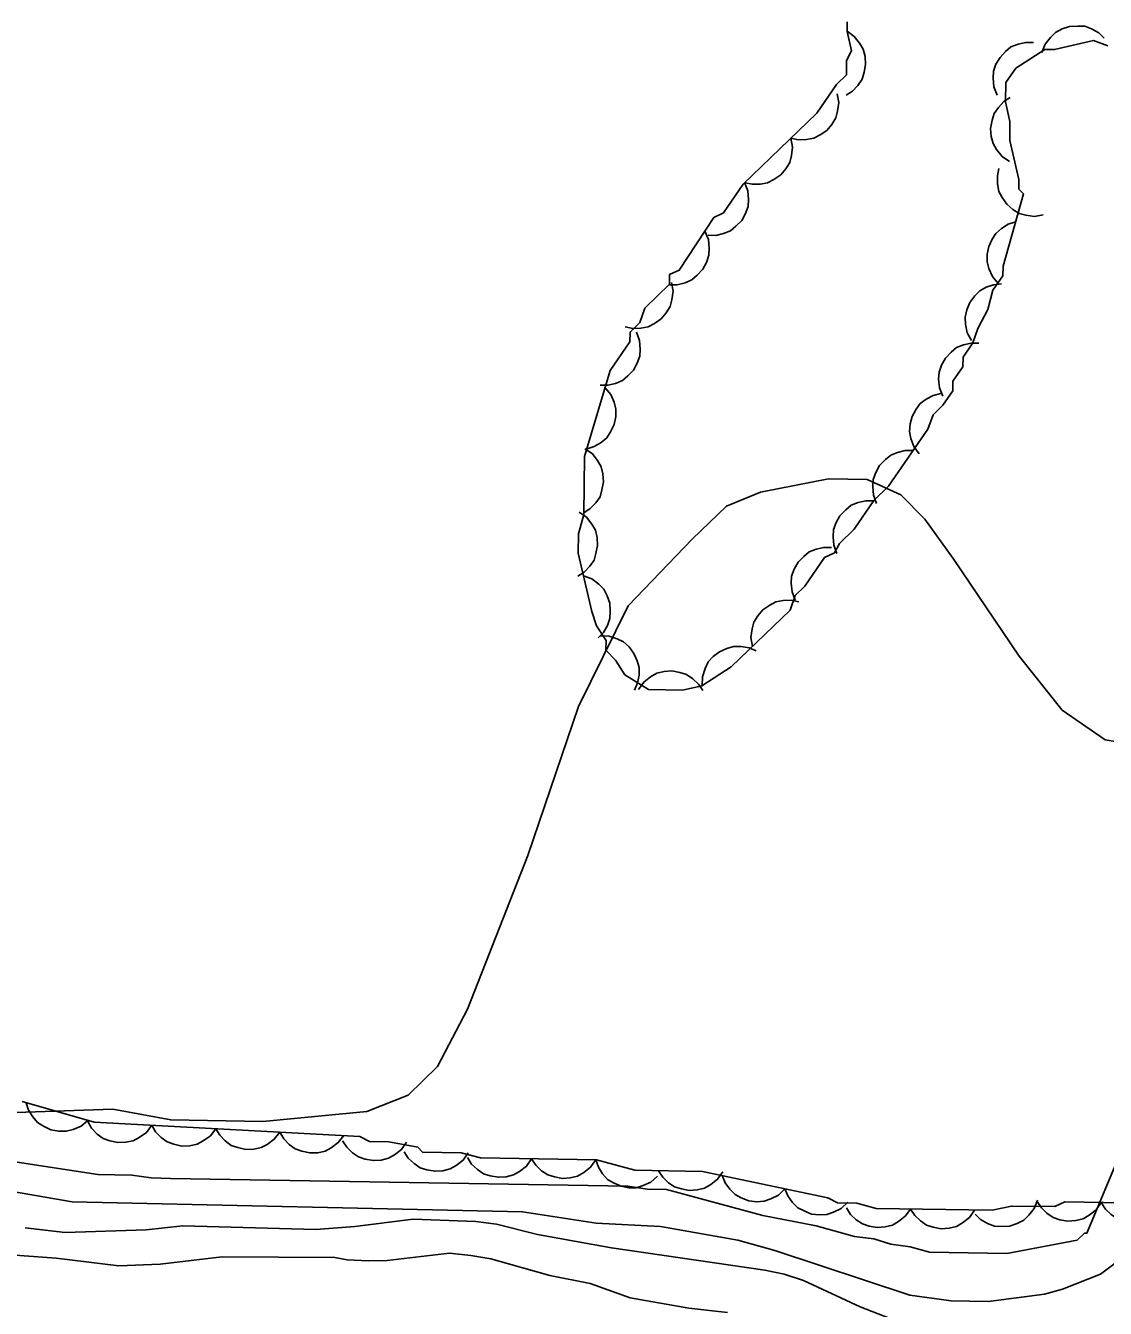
# Model space of a CAD drawing. Extents: x 282461 to 284471, y 5554090 to 5557646.
# Drawn here: x 283786.4 to 283836.9, y 5554641.4 to 5554701.3 of the extents above; entities that cross this region are included whole.
import ezdxf

# ---------------------------------------------------------------- set-up
doc = ezdxf.new("R2010")
doc.units = 0
for name, color, linetype in [('Niveau 2', 7, 'Continuous'), ('Niveau 4', 7, 'Continuous'), ('Niveau 44', 7, 'Continuous')]:
    doc.layers.add(name, color=color, linetype=linetype)

msp = doc.modelspace()

# ---------------------------------------------------------------- linework, layer by layer
at = {"layer": 'Niveau 2'}
for points in [[(283838.43, 5554667.7), (283836.85, 5554667.96), (283834.84, 5554669.35), (283832.84, 5554671.87), (283829.75, 5554676.44), (283828.42, 5554678.27), (283827.31, 5554679.41), (283825.73, 5554680.12), (283823.93, 5554680.15), (283820.75, 5554679.53), (283819.16, 5554678.88), (283817.56, 5554677.33), (283814.57, 5554674.22), (283812.24, 5554669.52), (283809.88, 5554662.56), (283807.06, 5554655.38), (283805.66, 5554652.7), (283804.28, 5554651.37), (283802.35, 5554650.61), (283797.49, 5554650.13), (283793.19, 5554650.21), (283790.49, 5554650.71), (283785.97, 5554650.56)], [(283838.58, 5554651.09), (283836, 5554644.92), (283835.89, 5554644.92), (283835.54, 5554644.59), (283832.25, 5554643.97), (283828.64, 5554644.03), (283827.74, 5554644.28), (283826.83, 5554644.41), (283826.04, 5554644.65), (283825.14, 5554644.77), (283823.34, 5554645.26), (283820.86, 5554645.75), (283816.35, 5554646.96), (283815.45, 5554646.98)], [(283815.45, 5554646.98), (283814.55, 5554647.11), (283793.18, 5554647.48), (283792.28, 5554647.5), (283791.37, 5554647.63), (283789.79, 5554647.66), (283782.23, 5554648.81)], [(283784.52, 5554647.08), (283788.58, 5554646.39), (283809.63, 5554645.91), (283813.07, 5554645.39), (283816.07, 5554645.23), (283819.68, 5554644.6), (283821.42, 5554644.11), (283827.73, 5554642.02), (283829.65, 5554641.76), (283831.4, 5554641.73), (283834.01, 5554642.08), (283834.86, 5554642.3), (283836.63, 5554643), (283838.17, 5554644.16)], [(283786.38, 5554645.17), (283788.25, 5554644.96), (283792.04, 5554645.07), (283793.75, 5554645.26), (283799.97, 5554645.1), (283801.79, 5554645.23), (283804.51, 5554645.58), (283807.45, 5554645.47), (283808.41, 5554645.34), (283810.33, 5554644.86), (283813.78, 5554644.23), (283820.95, 5554643.2), (283821.86, 5554643.01), (283822.76, 5554642.71), (283825.4, 5554641.48), (283827.09, 5554640.83)]]:
    msp.add_lwpolyline(points, dxfattribs=at)
at = {"layer": 'Niveau 4'}
msp.add_lwpolyline([(283819.21, 5554641.21), (283817.4, 5554641.42), (283814.65, 5554641.9), (283812.78, 5554642.57), (283810.9, 5554642.95), (283808.15, 5554643.72), (283807.21, 5554643.88), (283806.22, 5554643.98), (283803.31, 5554643.64), (283802.43, 5554643.63), (283801.44, 5554643.67), (283800.85, 5554643.78), (283795.6, 5554643.81), (283792.69, 5554643.48), (283790.77, 5554643.39), (283787.84, 5554643.75), (283785.92, 5554643.89)], dxfattribs=at)
at = {"layer": 'Niveau 44'}
for points in [[(283824.8, 5554701.5), (283824.79, 5554701.05), (283825, 5554700.14), (283824.77, 5554699.69), (283824.76, 5554699.02), (283824.3, 5554698.57), (283823.38, 5554697.23), (283819.94, 5554693.91), (283819.02, 5554692.57), (283818.57, 5554692.36), (283816.95, 5554689.9), (283816.49, 5554689.69), (283816.49, 5554689.24), (283815.34, 5554688.13), (283815.11, 5554687.46)], [(283833.89, 5554700.06), (283834.04, 5554700.45), (283834.29, 5554700.77), (283834.53, 5554701), (283834.84, 5554701.17), (283835.19, 5554701.28), (283835.57, 5554701.3), (283835.9, 5554701.29), (283836.22, 5554701.17), (283836.55, 5554700.98), (283836.81, 5554700.74)], [(283824.79, 5554701.06), (283825.13, 5554700.82), (283825.38, 5554700.5), (283825.55, 5554700.22), (283825.64, 5554699.88), (283825.66, 5554699.51), (283825.59, 5554699.14), (283825.5, 5554698.82), (283825.3, 5554698.53), (283825.05, 5554698.26), (283824.75, 5554698.07)], [(283815.11, 5554687.46), (283814.65, 5554687.01), (283814.64, 5554686.56), (283813.72, 5554685.22), (283812.53, 5554681.19), (283812.49, 5554678.48), (283812.25, 5554677.58), (283812.23, 5554676.68), (283812.87, 5554673.96), (283813.09, 5554673.28), (283813.53, 5554672.6), (283813.52, 5554672.15), (283813.97, 5554671.69), (283814.41, 5554671), (283815.52, 5554670.31), (283817.1, 5554670.28), (283818.01, 5554670.49), (283819.38, 5554671.37), (283822.13, 5554674.02), (283822.36, 5554674.7), (283822.82, 5554675.14), (283823.74, 5554676.48), (283824.2, 5554676.69), (283824.43, 5554677.14), (283825.12, 5554677.81), (283826.04, 5554679.14), (283826.73, 5554679.81), (283828.57, 5554682.48), (283828.81, 5554683.15), (283829.27, 5554683.6), (283829.73, 5554684.27), (283829.74, 5554684.72), (283830.2, 5554685.39), (283830.21, 5554685.84), (283830.67, 5554686.5), (283830.9, 5554687.18), (283831.37, 5554688.07), (283831.61, 5554688.97), (283832.07, 5554689.64), (283832.08, 5554690.09), (283833.03, 5554693.46), (283832.81, 5554693.69), (283832.81, 5554694.14), (283832.39, 5554695.95), (283832.4, 5554696.85), (283832.19, 5554697.76), (283832.21, 5554698.66), (283832.67, 5554699.33), (283834.03, 5554700.21), (283834.49, 5554700.2), (283836.3, 5554700.62), (283836.97, 5554700.38)], [(283831.8, 5554698.07), (283831.65, 5554698.46), (283831.62, 5554698.86), (283831.64, 5554699.19), (283831.75, 5554699.52), (283831.94, 5554699.84), (283832.2, 5554700.12), (283832.45, 5554700.33), (283832.78, 5554700.46), (283833.14, 5554700.54), (283833.5, 5554700.54)], [(283824.33, 5554698.14), (283824.4, 5554697.73), (283824.35, 5554697.33), (283824.27, 5554697.01), (283824.08, 5554696.71), (283823.84, 5554696.43), (283823.53, 5554696.22), (283823.24, 5554696.06), (283822.89, 5554696), (283822.52, 5554695.99), (283822.17, 5554696.06)], [(283832.38, 5554694.97), (283832.04, 5554695.21), (283831.78, 5554695.53), (283831.62, 5554695.81), (283831.53, 5554696.15), (283831.5, 5554696.52), (283831.57, 5554696.9), (283831.66, 5554697.21), (283831.86, 5554697.5), (283832.11, 5554697.77), (283832.41, 5554697.97)], [(283822.17, 5554696.06), (283822.24, 5554695.65), (283822.19, 5554695.25), (283822.11, 5554694.93), (283821.93, 5554694.63), (283821.69, 5554694.35), (283821.37, 5554694.13), (283821.08, 5554693.98), (283820.74, 5554693.92), (283820.37, 5554693.91), (283820.02, 5554693.98)], [(283833.96, 5554692.48), (283833.55, 5554692.41), (283833.15, 5554692.47), (283832.83, 5554692.55), (283832.53, 5554692.73), (283832.25, 5554692.98), (283832.04, 5554693.29), (283831.88, 5554693.58), (283831.82, 5554693.93), (283831.82, 5554694.3), (283831.89, 5554694.65)], [(283820, 5554694), (283820.15, 5554693.61), (283820.18, 5554693.2), (283820.17, 5554692.87), (283820.05, 5554692.54), (283819.87, 5554692.22), (283819.6, 5554691.95), (283819.35, 5554691.74), (283819.02, 5554691.61), (283818.66, 5554691.52), (283818.3, 5554691.53)], [(283818.15, 5554691.72), (283818.31, 5554691.33), (283818.35, 5554690.93), (283818.34, 5554690.6), (283818.22, 5554690.26), (283818.05, 5554689.94), (283817.79, 5554689.66), (283817.54, 5554689.45), (283817.22, 5554689.31), (283816.86, 5554689.22), (283816.5, 5554689.21)], [(283831.85, 5554689.28), (283831.58, 5554689.6), (283831.42, 5554689.97), (283831.33, 5554690.29), (283831.34, 5554690.64), (283831.41, 5554691), (283831.57, 5554691.35), (283831.74, 5554691.62), (283832.01, 5554691.85), (283832.32, 5554692.05), (283832.66, 5554692.16)], [(283816.59, 5554689.33), (283816.66, 5554688.92), (283816.61, 5554688.52), (283816.53, 5554688.2), (283816.34, 5554687.9), (283816.1, 5554687.62), (283815.79, 5554687.41), (283815.5, 5554687.25), (283815.15, 5554687.19), (283814.78, 5554687.18), (283814.43, 5554687.25)], [(283830.6, 5554686.61), (283830.4, 5554686.98), (283830.33, 5554687.38), (283830.31, 5554687.71), (283830.38, 5554688.05), (283830.53, 5554688.39), (283830.76, 5554688.7), (283830.99, 5554688.93), (283831.29, 5554689.1), (283831.64, 5554689.22), (283832, 5554689.26)], [(283814.95, 5554687), (283815.1, 5554686.62), (283815.13, 5554686.21), (283815.11, 5554685.88), (283814.99, 5554685.55), (283814.81, 5554685.23), (283814.55, 5554684.96), (283814.3, 5554684.75), (283813.97, 5554684.61), (283813.61, 5554684.53), (283813.25, 5554684.53)], [(283829.26, 5554684.02), (283829.11, 5554684.41), (283829.07, 5554684.81), (283829.09, 5554685.14), (283829.21, 5554685.47), (283829.39, 5554685.79), (283829.66, 5554686.07), (283829.91, 5554686.28), (283830.23, 5554686.41), (283830.59, 5554686.49), (283830.95, 5554686.49)], [(283813.48, 5554684.42), (283813.75, 5554684.1), (283813.91, 5554683.73), (283813.99, 5554683.41), (283813.98, 5554683.06), (283813.91, 5554682.69), (283813.74, 5554682.35), (283813.57, 5554682.07), (283813.3, 5554681.85), (283812.98, 5554681.66), (283812.64, 5554681.55)], [(283828.16, 5554681.32), (283827.91, 5554681.66), (283827.77, 5554682.04), (283827.71, 5554682.37), (283827.74, 5554682.72), (283827.83, 5554683.07), (283828.02, 5554683.41), (283828.21, 5554683.67), (283828.49, 5554683.88), (283828.82, 5554684.05), (283829.17, 5554684.14)], [(283812.54, 5554681.56), (283812.88, 5554681.33), (283813.13, 5554681.01), (283813.3, 5554680.72), (283813.38, 5554680.38), (283813.41, 5554680.01), (283813.34, 5554679.64), (283813.25, 5554679.32), (283813.05, 5554679.03), (283812.79, 5554678.77), (283812.49, 5554678.57)], [(283826.17, 5554679), (283826.02, 5554679.39), (283825.99, 5554679.79), (283826.01, 5554680.12), (283826.13, 5554680.45), (283826.31, 5554680.78), (283826.58, 5554681.05), (283826.83, 5554681.26), (283827.15, 5554681.39), (283827.51, 5554681.47), (283827.87, 5554681.47)], [(283824.32, 5554676.66), (283824.17, 5554677.05), (283824.14, 5554677.45), (283824.16, 5554677.78), (283824.28, 5554678.11), (283824.46, 5554678.43), (283824.73, 5554678.71), (283824.98, 5554678.92), (283825.31, 5554679.05), (283825.67, 5554679.13), (283826.03, 5554679.12)], [(283812.27, 5554678.6), (283812.61, 5554678.36), (283812.86, 5554678.04), (283813.03, 5554677.75), (283813.11, 5554677.41), (283813.13, 5554677.04), (283813.06, 5554676.67), (283812.97, 5554676.35), (283812.77, 5554676.07), (283812.51, 5554675.8), (283812.21, 5554675.6)], [(283822.37, 5554674.48), (283822.22, 5554674.87), (283822.18, 5554675.28), (283822.2, 5554675.61), (283822.32, 5554675.94), (283822.5, 5554676.26), (283822.77, 5554676.53), (283823.02, 5554676.74), (283823.34, 5554676.87), (283823.7, 5554676.95), (283824.06, 5554676.95)], [(283812.48, 5554675.63), (283812.87, 5554675.48), (283813.19, 5554675.24), (283813.42, 5554675), (283813.58, 5554674.69), (283813.7, 5554674.34), (283813.72, 5554673.96), (283813.71, 5554673.63), (283813.59, 5554673.3), (283813.41, 5554672.98), (283813.16, 5554672.72)], [(283820.37, 5554672.33), (283820.3, 5554672.74), (283820.35, 5554673.14), (283820.44, 5554673.46), (283820.62, 5554673.76), (283820.86, 5554674.04), (283821.18, 5554674.26), (283821.46, 5554674.41), (283821.81, 5554674.47), (283822.18, 5554674.48), (283822.53, 5554674.41)], [(283813.25, 5554672.82), (283813.67, 5554672.81), (283814.05, 5554672.68), (283814.35, 5554672.54), (283814.61, 5554672.3), (283814.83, 5554672), (283814.98, 5554671.65), (283815.07, 5554671.34), (283815.07, 5554670.99), (283815, 5554670.62), (283814.86, 5554670.29)], [(283818.02, 5554670.5), (283818.03, 5554670.91), (283818.16, 5554671.3), (283818.3, 5554671.6), (283818.54, 5554671.86), (283818.83, 5554672.08), (283819.18, 5554672.23), (283819.49, 5554672.33), (283819.85, 5554672.32), (283820.21, 5554672.26), (283820.54, 5554672.12)], [(283815.05, 5554670.32), (283815.29, 5554670.66), (283815.61, 5554670.91), (283815.9, 5554671.08), (283816.24, 5554671.16), (283816.6, 5554671.18), (283816.98, 5554671.11), (283817.29, 5554671.02), (283817.58, 5554670.82), (283817.85, 5554670.56), (283818.05, 5554670.26)], [(283839.48, 5554646.3), (283834.96, 5554646.38), (283834.5, 5554646.16), (283832.47, 5554646.19), (283831.57, 5554645.99), (283826.15, 5554646.08), (283825.25, 5554646.32), (283824.34, 5554646.34), (283823.89, 5554646.57), (283818.04, 5554647.8), (283814.88, 5554647.86), (283813.08, 5554648.34), (283807.66, 5554648.44), (283806.76, 5554648.68), (283804.95, 5554648.71), (283804.73, 5554648.94), (283803.38, 5554649.19), (283802.48, 5554649.21), (283802.03, 5554649.44), (283789.61, 5554650.11), (283786.24, 5554651.07)], [(283789.32, 5554650.19), (283789, 5554649.92), (283788.63, 5554649.77), (283788.31, 5554649.68), (283787.96, 5554649.68), (283787.59, 5554649.75), (283787.25, 5554649.92), (283786.97, 5554650.09), (283786.74, 5554650.36), (283786.55, 5554650.67), (283786.44, 5554651.01)], [(283792.3, 5554649.96), (283792.05, 5554649.63), (283791.72, 5554649.39), (283791.43, 5554649.24), (283791.08, 5554649.17), (283790.72, 5554649.15), (283790.34, 5554649.24), (283790.03, 5554649.34), (283789.75, 5554649.55), (283789.49, 5554649.82), (283789.31, 5554650.13)], [(283795.29, 5554649.8), (283795.04, 5554649.47), (283794.71, 5554649.23), (283794.42, 5554649.08), (283794.08, 5554649), (283793.71, 5554648.99), (283793.33, 5554649.08), (283793.03, 5554649.18), (283792.74, 5554649.39), (283792.48, 5554649.66), (283792.3, 5554649.96)], [(283798.28, 5554649.64), (283798.03, 5554649.31), (283797.7, 5554649.07), (283797.41, 5554648.92), (283797.07, 5554648.84), (283796.7, 5554648.83), (283796.33, 5554648.92), (283796.02, 5554649.02), (283795.73, 5554649.23), (283795.48, 5554649.5), (283795.29, 5554649.8)], [(283801.27, 5554649.48), (283801.02, 5554649.15), (283800.69, 5554648.91), (283800.4, 5554648.75), (283800.06, 5554648.68), (283799.69, 5554648.67), (283799.32, 5554648.75), (283799.01, 5554648.86), (283798.73, 5554649.07), (283798.47, 5554649.33), (283798.28, 5554649.64)], [(283804.21, 5554649.17), (283803.97, 5554648.83), (283803.65, 5554648.58), (283803.37, 5554648.42), (283803.02, 5554648.33), (283802.66, 5554648.31), (283802.28, 5554648.38), (283801.97, 5554648.48), (283801.68, 5554648.68), (283801.41, 5554648.94), (283801.22, 5554649.24)], [(283807.09, 5554648.67), (283806.85, 5554648.33), (283806.53, 5554648.08), (283806.25, 5554647.92), (283805.9, 5554647.83), (283805.54, 5554647.81), (283805.16, 5554647.88), (283804.85, 5554647.97), (283804.56, 5554648.17), (283804.29, 5554648.42), (283804.09, 5554648.72)], [(283810.05, 5554648.4), (283809.81, 5554648.05), (283809.49, 5554647.8), (283809.21, 5554647.64), (283808.87, 5554647.55), (283808.5, 5554647.53), (283808.12, 5554647.6), (283807.81, 5554647.69), (283807.52, 5554647.89), (283807.25, 5554648.15), (283807.06, 5554648.45)], [(283813.05, 5554648.34), (283812.81, 5554648), (283812.49, 5554647.75), (283812.2, 5554647.58), (283811.86, 5554647.5), (283811.49, 5554647.47), (283811.12, 5554647.55), (283810.81, 5554647.64), (283810.52, 5554647.84), (283810.25, 5554648.09), (283810.05, 5554648.4)], [(283815.94, 5554647.58), (283815.63, 5554647.3), (283815.26, 5554647.14), (283814.94, 5554647.04), (283814.59, 5554647.04), (283814.23, 5554647.11), (283813.88, 5554647.27), (283813.6, 5554647.43), (283813.37, 5554647.7), (283813.17, 5554648.01), (283813.05, 5554648.35)], [(283818.98, 5554647.78), (283818.74, 5554647.44), (283818.42, 5554647.19), (283818.13, 5554647.03), (283817.79, 5554646.94), (283817.42, 5554646.92), (283817.05, 5554646.99), (283816.73, 5554647.08), (283816.44, 5554647.28), (283816.18, 5554647.54), (283815.98, 5554647.84)], [(283821.89, 5554646.99), (283821.59, 5554646.7), (283821.23, 5554646.52), (283820.92, 5554646.41), (283820.57, 5554646.39), (283820.2, 5554646.43), (283819.84, 5554646.57), (283819.56, 5554646.72), (283819.31, 5554646.97), (283819.09, 5554647.27), (283818.96, 5554647.61)], [(283824.82, 5554646.37), (283824.52, 5554646.08), (283824.16, 5554645.9), (283823.85, 5554645.79), (283823.5, 5554645.77), (283823.13, 5554645.81), (283822.78, 5554645.96), (283822.49, 5554646.11), (283822.24, 5554646.36), (283822.03, 5554646.66), (283821.89, 5554646.99)], [(283833.69, 5554646.46), (283833.54, 5554646.07), (283833.29, 5554645.76), (283833.05, 5554645.53), (283832.74, 5554645.37), (283832.38, 5554645.25), (283832, 5554645.23), (283831.68, 5554645.25), (283831.35, 5554645.38), (283831.03, 5554645.56), (283830.77, 5554645.81)], [(283836.67, 5554646.35), (283836.43, 5554646.01), (283836.11, 5554645.76), (283835.82, 5554645.59), (283835.48, 5554645.51), (283835.11, 5554645.48), (283834.74, 5554645.55), (283834.42, 5554645.65), (283834.13, 5554645.85), (283833.87, 5554646.1), (283833.67, 5554646.4)], [(283839.66, 5554646.3), (283839.42, 5554645.96), (283839.1, 5554645.71), (283838.82, 5554645.54), (283838.48, 5554645.45), (283838.11, 5554645.43), (283837.73, 5554645.5), (283837.42, 5554645.59), (283837.13, 5554645.79), (283836.86, 5554646.05), (283836.67, 5554646.35)], [(283827.75, 5554646.05), (283827.51, 5554645.71), (283827.19, 5554645.46), (283826.91, 5554645.29), (283826.57, 5554645.21), (283826.2, 5554645.18), (283825.82, 5554645.25), (283825.51, 5554645.35), (283825.22, 5554645.55), (283824.95, 5554645.8), (283824.76, 5554646.1)], [(283830.75, 5554646), (283830.51, 5554645.66), (283830.19, 5554645.41), (283829.9, 5554645.24), (283829.56, 5554645.16), (283829.19, 5554645.13), (283828.82, 5554645.2), (283828.51, 5554645.3), (283828.22, 5554645.5), (283827.95, 5554645.75), (283827.75, 5554646.05)]]:
    msp.add_lwpolyline(points, dxfattribs=at)

doc.saveas('drawing.dxf')
